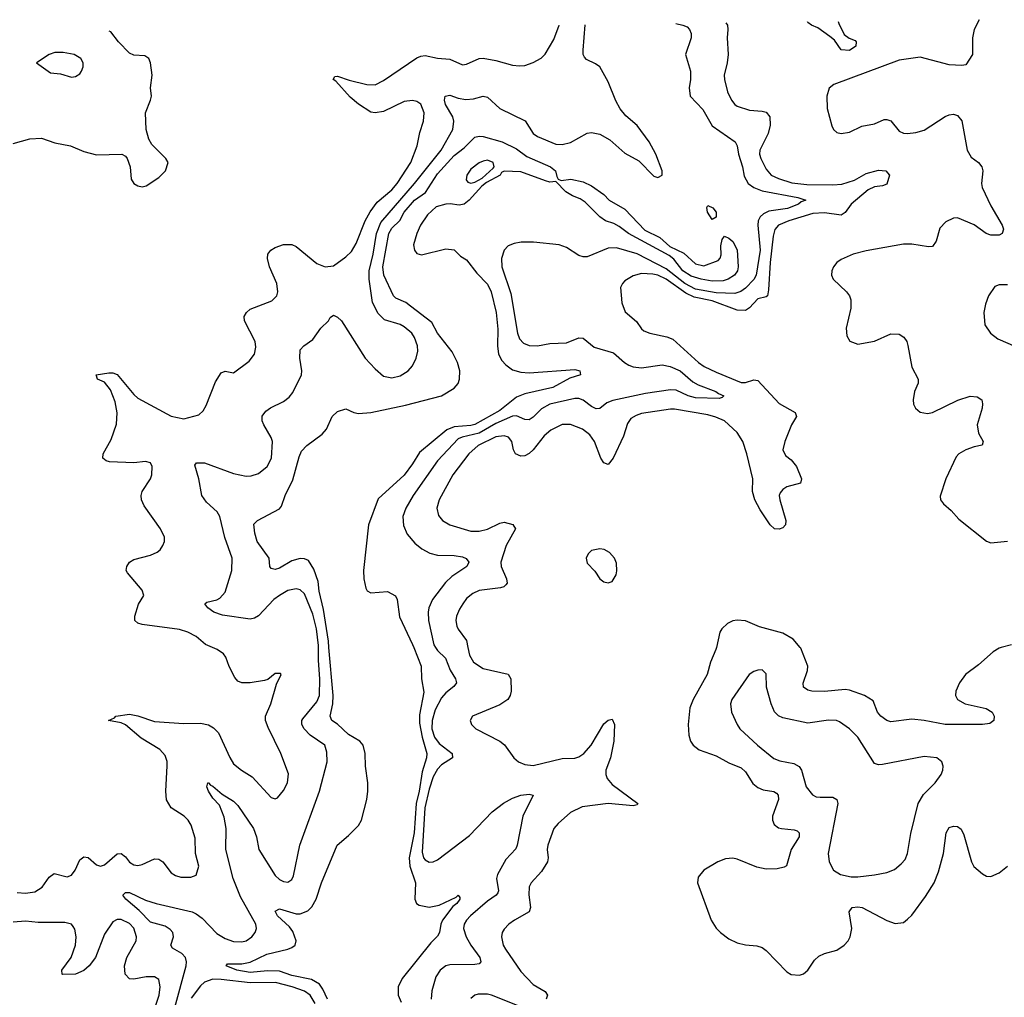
# Model space of a CAD drawing. Header units: inches. Extents: x 1771504 to 1971212, y 471788 to 643615.
# Tile 451 of 587: x 1843562 to 1848295, y 638319 to 643017. Entities that reach past the tile are written whole.
import ezdxf

# ---------------------------------------------------------------- set-up
doc = ezdxf.new("R2010")
doc.units = ezdxf.units.IN
doc.header["$MEASUREMENT"] = 0
doc.layers.add('B8643', color=7, linetype='Continuous')
doc.layers.add('B8644', color=7, linetype='Continuous')

msp = doc.modelspace()

# ---------------------------------------------------------------- linework, layer by layer
at = {"layer": 'B8643', "color": 5}
for points, elevation in [([(1843550, 638822.2), (1843590, 638820.1), (1843634.1, 638825.9), (1843670, 638848.5), (1843703.2, 638896.8), (1843726.6, 638913.4), (1843790, 638897.6), (1843810, 638905.8), (1843828.7, 638930), (1843850, 638979.3), (1843870, 638994.9), (1843890, 638990.3), (1843930, 638956), (1843950, 638949.2), (1843970, 638956.1), (1844030, 639008), (1844050, 639010.2), (1844070, 638994.9), (1844090, 638968.9), (1844110, 638956.1), (1844130, 638952.6), (1844150, 638957.3), (1844210, 638984.6), (1844230, 638983.1), (1844250.2, 638970.2), (1844290, 638917.1), (1844310, 638903.7), (1844336.7, 638896.7), (1844384.1, 638895.9), (1844410, 638906), (1844422.4, 638950), (1844407.1, 639010), (1844404.6, 639084.6), (1844385.6, 639145.6), (1844371.5, 639170), (1844351.8, 639190), (1844289.9, 639229.9), (1844267.3, 639267.3), (1844264, 639310), (1844271.2, 639431.2), (1844270, 639452.3), (1844261, 639481), (1844234.6, 639510), (1844144.8, 639564.8), (1844070, 639628.2), (1844050, 639638.5), (1843989.2, 639650), (1844017.7, 639662.3), (1844023.7, 639670), (1844090, 639679.8), (1844130, 639672.1), (1844210, 639644.1), (1844350, 639634.8), (1844430, 639636.6), (1844468.9, 639628.9), (1844494, 639614), (1844517, 639590), (1844571.5, 639471.5), (1844590, 639441.6), (1844628.5, 639410), (1844679.1, 639379.1), (1844770, 639279.3), (1844790, 639273), (1844801.6, 639278.4), (1844830, 639313.4), (1844848.3, 639350), (1844853, 639393), (1844817.4, 639490), (1844755.3, 639615.3), (1844744, 639650), (1844742.6, 639670), (1844769.6, 639730), (1844796, 639824), (1844818, 639870), (1844815.3, 639875.3), (1844790, 639875.3), (1844753.7, 639846.3), (1844738, 639842), (1844670, 639829.6), (1844629, 639830), (1844610, 639837.6), (1844596.5, 639856.5), (1844568.2, 639908.2), (1844553.2, 639953.2), (1844541.1, 639970), (1844511.6, 639990), (1844489.2, 640000)], 380), ([(1844307.5, 638270), (1844361.9, 638470), (1844363.4, 638490), (1844358.1, 638510), (1844341.4, 638530), (1844295.5, 638555.5), (1844288.7, 638570), (1844301, 638610), (1844297.3, 638630), (1844285.5, 638645.5), (1844260.6, 638660.6), (1844190, 638679.9), (1844135.9, 638735.9), (1844071.7, 638790), (1844057.4, 638810), (1844070, 638822.6), (1844090, 638822.5), (1844166.2, 638786.2), (1844217.1, 638770), (1844390, 638729.7), (1844410, 638720.8), (1844438.9, 638698.9), (1844510, 638625.1), (1844550, 638601.9), (1844590, 638588), (1844630, 638585), (1844649.8, 638590.2), (1844678.3, 638610), (1844694, 638630), (1844699.8, 638650), (1844696.4, 638670), (1844622.4, 638802.4), (1844588.2, 638890), (1844553.3, 639030), (1844553.4, 639130), (1844544.6, 639184.6), (1844522.2, 639242.2), (1844490, 639276.3), (1844468.9, 639310), (1844460.5, 639330), (1844466, 639350), (1844469.6, 639350.4), (1844478.3, 639338.3), (1844490, 639333.1), (1844534.6, 639294.6), (1844590, 639262.2), (1844610, 639240.8), (1844684.8, 639130), (1844699.8, 639090), (1844710.9, 639030), (1844790, 638904), (1844810, 638886), (1844830, 638876.1), (1844850, 638872.9), (1844870, 638885.7), (1844877.7, 638902.3), (1844908.6, 639050), (1845002.9, 639310), (1845039.3, 639450), (1845037.8, 639497.8), (1845028, 639530), (1844958.2, 639578.2), (1844928.6, 639610), (1844918.3, 639630), (1844918, 639650), (1844922.4, 639657.6), (1844990, 639739.2), (1845002.3, 639770), (1845004.9, 639850), (1844997.6, 639937.6), (1844998.6, 640000)], 360), ([(1845040.9, 638310), (1845018.8, 638358.8), (1845002.3, 638382.3), (1844965, 638405), (1844870, 638424), (1844810, 638445.1), (1844753, 638447), (1844670, 638438.4), (1844605.6, 638450), (1844554.5, 638470), (1844560.8, 638479.2), (1844630, 638480.1), (1844670, 638487.8), (1844750, 638525.7), (1844849.9, 638550.1), (1844870, 638557.7), (1844885.6, 638570), (1844891.3, 638590), (1844874.6, 638634.6), (1844858.1, 638658.1), (1844800.6, 638710), (1844790, 638733), (1844810, 638743.5), (1844890, 638720.9), (1844910, 638719.8), (1844946.1, 638733.9), (1844965.8, 638754.2), (1844987.3, 638790), (1845012.7, 638870), (1845087.8, 639050), (1845142.8, 639097.2), (1845190, 639145.5), (1845204, 639170), (1845230.9, 639269.1), (1845235.6, 639310), (1845235.8, 639350), (1845223.9, 639430), (1845222.5, 639490), (1845213, 639530), (1845196.1, 639550), (1845142.6, 639582.6), (1845090, 639631.7), (1845062.3, 639650), (1845053.6, 639670), (1845067.3, 639730), (1845068.9, 639770), (1845048, 640000)], 340), ([(1845455.5, 640000), (1845490.9, 639910), (1845493.2, 639850), (1845504.8, 639784.8), (1845483.8, 639676.2), (1845482.9, 639637.1), (1845495.9, 639570), (1845518.8, 639490), (1845517.7, 639470), (1845496.6, 639403.4), (1845482.2, 639310), (1845467.8, 639250), (1845457.8, 639110), (1845433.8, 638990), (1845437.3, 638950), (1845463.9, 638870), (1845460.8, 638790), (1845469.2, 638770), (1845482.1, 638762.1), (1845530, 638752.2), (1845578.2, 638761.8), (1845659.8, 638800.2), (1845670, 638810.3), (1845678, 638798), (1845677.6, 638790), (1845662.6, 638770), (1845644.4, 638755.6), (1845594.8, 638690), (1845586, 638670), (1845580.2, 638630), (1845570, 638612.8), (1845538.4, 638581.6), (1845399.7, 638410), (1845380.8, 638370), (1845381.3, 638330), (1845395.9, 638295.9)], 340), ([(1845560.6, 640000), (1845570, 639986.3), (1845609.2, 639949.2), (1845630.8, 639890.8), (1845657, 639850), (1845661.5, 639830), (1845647.9, 639812.1), (1845610, 639782.4), (1845590, 639758.5), (1845559.5, 639700.5), (1845543.8, 639650), (1845543.1, 639610), (1845554.9, 639570), (1845578.4, 639538.4), (1845641.3, 639490), (1845641.5, 639470), (1845590, 639436.8), (1845570, 639415.2), (1845550, 639378), (1845530, 639319.8), (1845508.4, 639230), (1845496.8, 639016.8), (1845503.5, 638990), (1845510, 638979.6), (1845530, 638968.4), (1845550, 638970.2), (1845570, 638979.2), (1845723.1, 639096.9), (1845833.3, 639210), (1845888.1, 639251.9), (1845930, 639276.8), (1845970, 639290.9), (1846010, 639295.6), (1846030.4, 639290), (1845979.8, 639190), (1845953.4, 639050), (1845946.7, 639033.3), (1845898.9, 638981.1), (1845858.9, 638910), (1845853.6, 638890), (1845863, 638830), (1845859.3, 638820.7), (1845852.6, 638810), (1845810, 638781.8), (1845728.8, 638710), (1845709.5, 638690), (1845698.5, 638670), (1845695.3, 638650), (1845708.4, 638610), (1845730.8, 638570), (1845774, 638510), (1845778.6, 638490), (1845770, 638480.4), (1845750, 638477.3), (1845630, 638475.9), (1845610, 638469.8), (1845582.3, 638450), (1845562, 638418), (1845542.3, 638350), (1845538.8, 638310)], 360), ([(1845716.6, 640000), (1845723.7, 639963.7), (1845742.4, 639930), (1845790, 639899.7), (1845910, 639871.5), (1845923.2, 639850), (1845923.5, 639790), (1845919.1, 639770), (1845907.4, 639750), (1845870, 639723.8), (1845738.8, 639670), (1845726.8, 639650), (1845734, 639630), (1845754, 639610), (1845870, 639550.4), (1845892, 639532), (1845937.1, 639470), (1845959.1, 639450), (1845990, 639437.3), (1846030, 639432.8), (1846170, 639467.3), (1846230, 639468.1), (1846250, 639474), (1846273, 639490), (1846309.1, 639530), (1846370, 639633.4), (1846390, 639650.3), (1846410, 639655.5), (1846421.7, 639630), (1846417, 639550), (1846400.9, 639470), (1846379, 639410), (1846378.5, 639390), (1846386.2, 639370), (1846410, 639341.7), (1846533.4, 639250), (1846530, 639244), (1846510, 639239.7), (1846390, 639251), (1846265.7, 639234.3), (1846210, 639207.2), (1846150, 639154.5), (1846129.2, 639130), (1846100.5, 639050), (1846098, 639030), (1846102.3, 638990), (1846098.4, 638970), (1846070, 638923.5), (1846020.2, 638870), (1846011.3, 638850), (1846008.5, 638811.5), (1846017.7, 638750), (1846010.2, 638730), (1845939.5, 638690), (1845912.9, 638670), (1845890, 638647.3), (1845880.2, 638630), (1845877.7, 638610), (1845885.8, 638570), (1845896.5, 638550), (1845970, 638443.6), (1846030, 638380.9), (1846087.6, 638347.6), (1846098.7, 638330), (1846092.7, 638310)], 380), ([(1846910.9, 640000), (1846908.7, 639990), (1846883, 639930), (1846865.7, 639870), (1846799.8, 639750), (1846782.3, 639710), (1846775, 639630), (1846778.5, 639578.5), (1846786.2, 639550), (1846799.6, 639530), (1846827.6, 639507.6), (1846910, 639479.2), (1846970, 639446), (1847030, 639422.2), (1847050, 639403.2), (1847086.4, 639346.4), (1847110, 639326.8), (1847136.2, 639316.2), (1847187.5, 639307.5), (1847199.6, 639299.6), (1847207.6, 639290), (1847209.2, 639270), (1847180.2, 639190), (1847180.2, 639170), (1847188.1, 639150), (1847210, 639134.2), (1847224, 639130), (1847284.1, 639124.1), (1847298.5, 639118.5), (1847308.5, 639110), (1847307.9, 639090), (1847270.9, 639030), (1847248.5, 638951.5), (1847236.2, 638943.8), (1847203, 638937), (1847150, 638935.2), (1847104.8, 638944.8), (1847010, 638982.7), (1846990, 638987.3), (1846955.2, 638984.8), (1846917.1, 638970), (1846850.3, 638929.7), (1846823.4, 638896.6), (1846819.3, 638870), (1846886, 638690), (1846910, 638651.6), (1846930.2, 638630), (1846970, 638600.7), (1847010, 638581.5), (1847050, 638570.9), (1847105.8, 638565.8), (1847130, 638557.7), (1847150, 638544.7), (1847250, 638442), (1847270, 638428.9), (1847310, 638425.7), (1847330, 638432), (1847350, 638448.8), (1847382.1, 638497.9), (1847403, 638517), (1847430, 638530.2), (1847490, 638546), (1847525.6, 638570), (1847543.5, 638590), (1847553.5, 638610), (1847562, 638650), (1847548.7, 638730), (1847563.6, 638750), (1847590, 638754.4), (1847611.1, 638751.1), (1847730, 638687.7), (1847770, 638674), (1847810, 638679.3), (1847830, 638694.4), (1847850, 638714.4), (1847916.2, 638803.8), (1847957.7, 638870), (1847977.9, 638922.1), (1848003, 639010), (1848015.1, 639110), (1848030, 639135.8), (1848050, 639142), (1848070, 639140.3), (1848087.7, 639127.7), (1848099.7, 639099.7), (1848137.1, 638970), (1848148.4, 638948.4), (1848190, 638911.7), (1848210, 638901.1), (1848230, 638900.3), (1848270, 638916.9), (1848309.8, 638950)], 420), ([(1848279.6, 640000), (1848270, 639997.4), (1848240.5, 639979.5), (1848170, 639916.9), (1848108.7, 639870), (1848079.5, 639830), (1848062.3, 639790), (1848060.2, 639770), (1848070.3, 639750), (1848107, 639730), (1848207.1, 639707.1), (1848235.8, 639690), (1848246.7, 639670), (1848243.8, 639650), (1848224.8, 639635.2), (1848190.2, 639629.8), (1848010, 639629.3), (1847910, 639649.3), (1847850, 639656), (1847750, 639642.9), (1847730, 639648.8), (1847701.2, 639670), (1847685.4, 639690), (1847663.7, 639743.7), (1847622.9, 639770), (1847550, 639795.7), (1847530, 639798.6), (1847430, 639789.3), (1847370, 639789.9), (1847350, 639794.4), (1847329.3, 639809.3), (1847328, 639828), (1847348, 639890), (1847349.8, 639910), (1847316.3, 639996.3), (1847313.3, 640000)], 420), ([(1844210, 638262.6), (1844231.6, 638330), (1844236.3, 638370), (1844230, 638404.5), (1844210, 638417.3), (1844170, 638418.2), (1844110, 638406.3), (1844090, 638408), (1844068, 638430), (1844065.7, 638470), (1844076.8, 638510), (1844120.7, 638590), (1844123.4, 638610), (1844110, 638651.6), (1844090, 638673.3), (1844050, 638693.1), (1844030, 638692.8), (1844010, 638681.8), (1843970, 638622.6), (1843925.3, 638510), (1843896.3, 638470), (1843870, 638447.5), (1843830, 638429.8), (1843768.7, 638428.7), (1843765.2, 638430), (1843763.6, 638450), (1843809.8, 638510), (1843829.1, 638570), (1843833.2, 638610), (1843826.3, 638646.3), (1843819.3, 638659.3), (1843810, 638670.6), (1843778.7, 638678.7), (1843650, 638679), (1843590, 638685.6), (1843530, 638679.8)], 380), ([(1844982.6, 638290), (1844958.5, 638330), (1844930, 638348.9), (1844871, 638370), (1844791.2, 638390), (1844670, 638389.1), (1844530, 638405.3), (1844490, 638405.6), (1844450, 638392.2), (1844430, 638374.9), (1844385.5, 638314.5)], 360), ([(1845970, 638273.5), (1845830, 638329.8), (1845810, 638334.2), (1845765.4, 638334.6), (1845750, 638329.7), (1845730, 638312.8)], 380)]:
    msp.add_lwpolyline(points, dxfattribs=dict(at, elevation=elevation))
at = {"layer": 'B8643', "color": 5, "elevation": 440}
msp.add_lwpolyline([(1847130, 639892), (1847110, 639891.8), (1847090, 639885.1), (1847068.5, 639870), (1846984.6, 639750), (1846978.9, 639730), (1846983.6, 639690), (1847010.3, 639630), (1847024.2, 639610), (1847108.9, 639530), (1847187.1, 639467.1), (1847215.5, 639455.5), (1847283.4, 639443.4), (1847308.4, 639428.4), (1847320.6, 639410), (1847342.7, 639330), (1847372.1, 639292.1), (1847390, 639283.2), (1847410, 639280.2), (1847470, 639280.2), (1847489.3, 639269.3), (1847493.8, 639250), (1847447.9, 639010), (1847452.2, 638970), (1847473, 638930), (1847506.8, 638910), (1847558.2, 638898.2), (1847590, 638897.6), (1847670, 638908.1), (1847730, 638919.6), (1847766.3, 638933.7), (1847799.7, 638960.3), (1847818, 638982), (1847829.8, 639010.2), (1847845.7, 639105.7), (1847881.5, 639250), (1847906.9, 639293.1), (1847963, 639350), (1847991.6, 639390), (1847999.6, 639410), (1848000.5, 639430), (1847994, 639450), (1847969.7, 639469.7), (1847910, 639476.9), (1847710, 639438), (1847690, 639436.1), (1847670, 639443.1), (1847589.9, 639569.9), (1847550, 639609.7), (1847502.8, 639642.8), (1847488.9, 639648.9), (1847450, 639651.4), (1847350, 639636.5), (1847230, 639662.2), (1847210, 639672.1), (1847190.6, 639690.6), (1847174.4, 639730), (1847152.4, 639810), (1847150, 639874)], close=True, dxfattribs=at)
at = {"layer": 'B8644', "color": 5}
for points, elevation in [([(1848173.7, 643016.9), (1848150.2, 642970), (1848142.2, 642930), (1848142.6, 642850), (1848110, 642799.5), (1848090, 642796.3), (1848030, 642799.3), (1847890, 642836.5), (1847790, 642822.4), (1847474.6, 642705.4), (1847452.7, 642687.3), (1847441.6, 642650), (1847443.2, 642590), (1847466.2, 642506.2), (1847474, 642490), (1847490, 642475.3), (1847510, 642470.3), (1847550, 642476.1), (1847610, 642505.2), (1847670, 642515.9), (1847716.7, 642536.7), (1847730, 642538), (1847750, 642530.2), (1847790, 642481.6), (1847810, 642471.8), (1847830, 642469.6), (1847870, 642474.4), (1847910, 642485.5), (1848010, 642551.4), (1848030, 642559.8), (1848050, 642562.2), (1848070, 642556.2), (1848090, 642530.4), (1848115.8, 642390), (1848135.8, 642355.8), (1848170.2, 642330.2), (1848187.4, 642310), (1848191.2, 642290), (1848185.4, 642230), (1848188.6, 642210), (1848230, 642122.6), (1848284.9, 642030), (1848290.4, 642010), (1848284.9, 641990), (1848270, 641981.3), (1848230, 641981.6), (1848208.4, 641990), (1848150, 642031.4), (1848070, 642065), (1848050, 642063.8), (1848014.4, 642045.6), (1847985.1, 642014.9), (1847967.9, 641952.1), (1847950, 641927.6), (1847930, 641925.1), (1847850, 641938.5), (1847810, 641937.5), (1847630, 641906.2), (1847568, 641890), (1847510, 641864), (1847490.4, 641850), (1847473.7, 641830), (1847464.9, 641810), (1847463.6, 641790), (1847471.7, 641770), (1847536.5, 641710), (1847550.2, 641690), (1847556.5, 641670), (1847557.6, 641630), (1847534.7, 641534.7), (1847537, 641497), (1847551.9, 641471.9), (1847590, 641458), (1847670, 641472.6), (1847750, 641507.1), (1847790, 641505.2), (1847811.8, 641491.8), (1847825.5, 641470), (1847831, 641451), (1847850, 641346.8), (1847881.3, 641290), (1847881.3, 641270), (1847863.7, 641230), (1847856.4, 641190), (1847858.4, 641170), (1847868, 641150), (1847890.3, 641130.3), (1847925.1, 641125.1), (1847950, 641129.2), (1848071.4, 641188.6), (1848130, 641207.2), (1848164.5, 641204.5), (1848186, 641190), (1848190.4, 641170.4), (1848187.7, 641150), (1848163.9, 641070), (1848171.5, 641030), (1848192.7, 640990), (1848187.7, 640972.3), (1848150, 640965), (1848109.5, 640950.5), (1848076.5, 640930), (1848064.1, 640915.9), (1848013.4, 640810), (1847986.7, 640726.7), (1847988.2, 640710), (1848002, 640690), (1848038.6, 640658.6), (1848076, 640616), (1848210, 640510.4), (1848230, 640503.1), (1848310, 640510.4)], 420), ([(1844489.2, 640000), (1844455.2, 640015.2), (1844410, 640052.4), (1844370, 640074), (1844330, 640087.1), (1844150, 640111.2), (1844130, 640117.6), (1844114.5, 640130), (1844115.8, 640150), (1844132.3, 640207.7), (1844158.7, 640250), (1844150, 640275.1), (1844079.5, 640359.5), (1844073.3, 640370), (1844076.3, 640390), (1844089.6, 640410), (1844110, 640423.6), (1844190, 640443.2), (1844222.4, 640457.6), (1844236.9, 640470), (1844249.7, 640490), (1844256.9, 640510), (1844257.3, 640530), (1844239.1, 640570), (1844160.7, 640680.7), (1844147.1, 640710), (1844145.6, 640730), (1844150.7, 640749.3), (1844189.7, 640810), (1844196.4, 640830), (1844198.5, 640870), (1844190, 640887), (1844166.1, 640893.9), (1844110, 640888), (1843992.6, 640892.6), (1843977.4, 640897.4), (1843962, 640910), (1843963.5, 640930), (1844000.5, 640999.5), (1844026.8, 641073.2), (1844030, 641128), (1844020, 641180), (1843998.3, 641238.3), (1843970, 641274.5), (1843935.3, 641290), (1843928.7, 641310), (1843990, 641319.6), (1844010, 641319.6), (1844030, 641311.5), (1844110, 641216.1), (1844130, 641198.2), (1844290, 641111.5), (1844350, 641098.3), (1844422, 641118), (1844443.3, 641136.7), (1844457.6, 641162.4), (1844503, 641277), (1844530, 641320.5), (1844550, 641328.2), (1844590, 641320.5), (1844664.2, 641375.8), (1844689.7, 641410), (1844696.2, 641443.8), (1844694, 641470), (1844641.5, 641570), (1844640.3, 641590), (1844651.1, 641610), (1844670, 641626.7), (1844774, 641666), (1844798.4, 641690), (1844803, 641710), (1844797.3, 641750), (1844762.6, 641830), (1844753.6, 641870), (1844755.1, 641890), (1844769.3, 641910), (1844790, 641923), (1844830, 641936.3), (1844870, 641936.3), (1844890, 641927.7), (1844990, 641845.5), (1845030, 641828.7), (1845070, 641834.4), (1845130, 641877), (1845156.4, 641903.6), (1845178.4, 641941.6), (1845221.9, 642050), (1845245.6, 642094.4), (1845280.6, 642139.4), (1845350, 642199.8), (1845376.9, 642230), (1845442.1, 642330), (1845472.5, 642410), (1845485.8, 642474.2), (1845503.5, 642530), (1845505.6, 642570), (1845490, 642611.1), (1845470, 642624.4), (1845450, 642628.6), (1845410, 642623.1), (1845310, 642576.2), (1845270, 642569.7), (1845250, 642572.4), (1845190, 642610.8), (1845150, 642643.9), (1845082, 642722), (1845069, 642730), (1845076.4, 642743.6), (1845090, 642746), (1845145.8, 642725.8), (1845230, 642705.6), (1845270, 642704.2), (1845310, 642725), (1845470, 642834), (1845490, 642842.2), (1845510, 642844.1), (1845570, 642831.3), (1845630, 642826.5), (1845690, 642800.3), (1845710, 642802.6), (1845769.8, 642830.2), (1845790, 642831.3), (1845850, 642820.7), (1845930, 642799), (1845964.6, 642795.4), (1845990, 642797.4), (1846030, 642811.8), (1846067.7, 642832.3), (1846088, 642852), (1846130, 642921.6), (1846154.8, 642990), (1846154.9, 642990.6)], 380), ([(1844998.6, 640000), (1844998.7, 640010), (1844987.9, 640090), (1844970, 640161), (1844930, 640257.3), (1844910, 640277.7), (1844890, 640282), (1844850, 640273.6), (1844810, 640250.6), (1844783.8, 640230), (1844710, 640152.9), (1844690, 640140.9), (1844670, 640136.4), (1844535.7, 640155.7), (1844495.6, 640170), (1844465.4, 640190), (1844452, 640210), (1844461.8, 640218.2), (1844508.7, 640228.7), (1844523.4, 640236.6), (1844550, 640266), (1844581.3, 640370), (1844583.5, 640430), (1844548.2, 640528.2), (1844524.2, 640630), (1844511.3, 640651.3), (1844459.2, 640699.2), (1844437.4, 640730), (1844422.8, 640810), (1844404.2, 640875.8), (1844411.9, 640888.1), (1844450, 640886.9), (1844590, 640836.8), (1844650, 640823.8), (1844674.4, 640825.6), (1844710, 640836.1), (1844750.7, 640869.3), (1844771.9, 640910), (1844776.5, 640990), (1844770.8, 641010), (1844735.1, 641070), (1844727.9, 641090), (1844727.7, 641112.3), (1844744.1, 641135.9), (1844767.9, 641152.1), (1844830, 641182), (1844856.8, 641203.2), (1844875, 641225), (1844916.4, 641310), (1844918.5, 641330), (1844908.8, 641391.2), (1844909.8, 641430), (1844928, 641450), (1844970, 641479.7), (1845010, 641534.9), (1845045.7, 641570), (1845054.3, 641585.7), (1845070, 641597.1), (1845090, 641588.2), (1845108.2, 641570), (1845222.6, 641390), (1845270, 641339.1), (1845310, 641304), (1845350, 641296.3), (1845390, 641306), (1845429.7, 641330.3), (1845450, 641353.4), (1845468.2, 641390), (1845475.3, 641424.7), (1845473.8, 641450), (1845459.8, 641490), (1845446, 641510), (1845410, 641540.4), (1845390, 641551.9), (1845315.2, 641575.2), (1845284.8, 641604.8), (1845258.2, 641658.2), (1845241.8, 641770), (1845242.1, 641810), (1845260.7, 641890), (1845276.3, 641990), (1845297.2, 642042.8), (1845459.3, 642230), (1845587, 642390), (1845643.9, 642490), (1845649.3, 642530), (1845643.9, 642550), (1845609, 642610), (1845603.8, 642630), (1845606.6, 642650), (1845630, 642653.8), (1845670, 642639.3), (1845706.5, 642633.5), (1845743.8, 642636.2), (1845790, 642649.2), (1845810, 642644.4), (1845868.9, 642590), (1845990.7, 642530.7), (1846030, 642470.3), (1846050, 642455.9), (1846139, 642419), (1846170, 642417), (1846210, 642427.3), (1846290, 642471.1), (1846310, 642474.4), (1846350, 642467.2), (1846399.2, 642439.2), (1846470, 642374.8), (1846538.1, 642338.1), (1846610, 642265.6), (1846630, 642258.5), (1846649.6, 642270), (1846649.8, 642290), (1846619.9, 642370), (1846587.9, 642430), (1846530, 642507.9), (1846475.1, 642555.1), (1846448.8, 642588.8), (1846427.3, 642627.3), (1846390, 642718.9), (1846350, 642789.8), (1846330, 642805.6), (1846285.7, 642825.7), (1846276.2, 642836.2), (1846270.6, 642850), (1846270.5, 642870.5), (1846280, 642992.2)], 360), ([(1846715.6, 642997.9), (1846750, 642991.3), (1846770, 642982.6), (1846781.7, 642970), (1846790.2, 642950), (1846790.2, 642930), (1846762.6, 642850), (1846785.5, 642770), (1846785.8, 642730), (1846779.7, 642690), (1846784.5, 642650), (1846845.2, 642585.2), (1846890, 642506.5), (1847000.9, 642430), (1847010, 642410.6), (1847016.4, 642370), (1847035.9, 642310), (1847044.9, 642264.9), (1847063, 642230), (1847091.1, 642210), (1847130, 642195.2), (1847301.9, 642161.9), (1847340.5, 642150), (1847318.7, 642141.3), (1847304.7, 642130), (1847252.6, 642110), (1847163.1, 642096.9), (1847136.4, 642083.6), (1847121.3, 642070), (1847112, 642050), (1847110.4, 642030), (1847121.3, 641910), (1847102.7, 641790), (1847091.1, 641768.9), (1847050, 641726.7), (1847028.5, 641711.5), (1846998.7, 641701.3), (1846910, 641703.9), (1846810, 641721.3), (1846758.5, 641750), (1846670, 641820.3), (1846530, 641892.1), (1846430, 641920.2), (1846390, 641918.5), (1846290, 641877.7), (1846270, 641877.7), (1846250, 641884.4), (1846190, 641921.5), (1846154.6, 641934.5), (1846032.3, 641947.7), (1845972.5, 641947.5), (1845938.5, 641941.5), (1845910.2, 641929.8), (1845890, 641909.3), (1845878.5, 641870), (1845879.7, 641830), (1845922, 641702), (1845954.5, 641510), (1845963.8, 641483.8), (1845983, 641463), (1846010, 641451.3), (1846050, 641450.2), (1846110, 641460.9), (1846190, 641464.4), (1846250, 641488.4), (1846270, 641486), (1846323.5, 641443.5), (1846415.9, 641415.9), (1846468.4, 641370), (1846490, 641357.6), (1846510, 641349.6), (1846550, 641344.6), (1846650, 641358.6), (1846689.2, 641350.8), (1846735.8, 641330), (1846797.2, 641277.2), (1846822.7, 641262.7), (1846908.7, 641230), (1846920.1, 641220.1), (1846947.3, 641210), (1846939, 641201), (1846923.4, 641196.6), (1846810, 641200.1), (1846775.1, 641210), (1846716.6, 641236.6), (1846690, 641238.7), (1846570, 641220.6), (1846412.3, 641187.7), (1846384.4, 641175.6), (1846350.8, 641149.2), (1846332.5, 641147.5), (1846310, 641158), (1846270, 641189.2), (1846250, 641196.3), (1846230, 641196.9), (1846110, 641169), (1846070, 641146.4), (1846030, 641107.1), (1846010, 641094.9), (1845990, 641096), (1845950, 641112.6), (1845930, 641111.7), (1845850, 641076.4), (1845770, 641030.2), (1845688.5, 641011.5), (1845670, 641002.6), (1845570, 640896.5), (1845452.7, 640730), (1845417.7, 640670), (1845404, 640630), (1845406.9, 640586.9), (1845424.7, 640544.7), (1845460.9, 640500.9), (1845494.9, 640474.9), (1845533.9, 640453.9), (1845570, 640444.4), (1845650, 640442.3), (1845690, 640435.6), (1845708.1, 640428.1), (1845720.3, 640410), (1845711.7, 640390), (1845639.5, 640340.5), (1845607.9, 640312.1), (1845545.3, 640230), (1845528, 640190), (1845524.6, 640170), (1845526.5, 640130), (1845552.3, 640012.3), (1845560.6, 640000)], 360), ([(1846956.7, 643001.1), (1846963.5, 642990), (1846966.4, 642970), (1846962.2, 642930), (1846967.8, 642850), (1846963.2, 642810), (1846948.7, 642750), (1846949.4, 642730), (1846963.7, 642670), (1846982.8, 642630), (1846998.6, 642610), (1847010, 642601.7), (1847070, 642582.1), (1847130, 642577.9), (1847150, 642572.3), (1847167.3, 642550), (1847169.4, 642510), (1847160.1, 642470), (1847119.1, 642390), (1847118.6, 642370), (1847124.3, 642350), (1847150, 642298.2), (1847174, 642270), (1847210, 642253.2), (1847273.1, 642233.1), (1847345.2, 642225.2), (1847470, 642222.7), (1847513, 642227), (1847573.9, 642246.1), (1847630, 642277.7), (1847690, 642293.6), (1847725.5, 642290), (1847743.6, 642270), (1847730, 642227.1), (1847710, 642218.3), (1847670, 642213.9), (1847640.3, 642199.7), (1847558.3, 642130), (1847530, 642089.8), (1847510, 642076.9), (1847430, 642089.3), (1847373.9, 642086.1), (1847258.5, 642050), (1847210, 642029.9), (1847191.7, 642008.3), (1847183.7, 641976.3), (1847168.6, 641850), (1847161.8, 641718.2), (1847155.8, 641690), (1847150, 641684.8), (1847110, 641674.9), (1847070, 641632.9), (1847050, 641620.2), (1847010, 641621.4), (1846890, 641666.1), (1846803.2, 641683.2), (1846763.5, 641703.5), (1846670, 641770.2), (1846630, 641788.7), (1846605.8, 641794.2), (1846550, 641796.6), (1846510, 641785.7), (1846470, 641762), (1846458.6, 641750), (1846450.2, 641730), (1846456.2, 641656.2), (1846472.6, 641612.6), (1846526, 641566), (1846551, 641531), (1846562.3, 641522.3), (1846590, 641510.2), (1846673, 641493), (1846702, 641482), (1846824.3, 641370), (1846852.4, 641350), (1846910, 641323.3), (1847030, 641273.6), (1847050, 641273.4), (1847090, 641286.4), (1847110, 641283.6), (1847212.4, 641172.4), (1847289, 641130), (1847296.1, 641110), (1847272.6, 641070), (1847240.3, 640990), (1847230.4, 640950), (1847242.4, 640922.4), (1847270, 640901.1), (1847295.8, 640870), (1847319.3, 640810), (1847314.8, 640790), (1847250, 640772.8), (1847230, 640759.6), (1847216.9, 640743.1), (1847213.1, 640730), (1847216.5, 640710), (1847245.3, 640610), (1847243, 640590), (1847230, 640575.1), (1847211.8, 640568.2), (1847190, 640569.7), (1847170, 640589.6), (1847121.5, 640661.5), (1847095.2, 640710), (1847083.6, 640750), (1847085.6, 640810), (1847057.3, 640930), (1847038.4, 640990), (1847010, 641032.7), (1846950, 641089.1), (1846907.7, 641107.7), (1846870, 641118.4), (1846710, 641145.5), (1846690, 641146), (1846550, 641123.8), (1846524.4, 641115.6), (1846499.5, 641100.5), (1846482.9, 641077.1), (1846464.8, 641015.2), (1846414.6, 640910), (1846390, 640879.1), (1846370, 640887.2), (1846355, 640910), (1846324.3, 640990), (1846302.3, 641022.3), (1846266.6, 641050), (1846210, 641072.2), (1846170, 641072.1), (1846115.2, 641044.8), (1846083.2, 641016.8), (1846029.4, 640950), (1846010, 640931.9), (1845990, 640921.4), (1845970, 640918.9), (1845944.4, 640930), (1845934.7, 640950), (1845926.6, 640990), (1845910.8, 641010.8), (1845890, 641017.9), (1845850, 641012.8), (1845766.2, 640970), (1845720.8, 640930), (1845643, 640830), (1845578, 640710), (1845566.9, 640670), (1845575.1, 640635.1), (1845594, 640610), (1845630, 640589.2), (1845730, 640559.8), (1845770, 640558.5), (1845810, 640568.8), (1845870, 640598.2), (1845890, 640602.2), (1845931.9, 640591.9), (1845945.8, 640570), (1845900.8, 640490), (1845874.3, 640410), (1845876.6, 640390), (1845901.6, 640330), (1845905, 640310), (1845899.3, 640300.7), (1845888.3, 640291.7), (1845872.8, 640287.2), (1845770, 640274.3), (1845739.7, 640260.3), (1845710, 640235.3), (1845691.2, 640210), (1845675.4, 640184.6), (1845661.8, 640150), (1845658.9, 640130), (1845663, 640103), (1845668.8, 640088.8), (1845710, 640034), (1845716.6, 640000)], 380), ([(1847496.9, 643008.1), (1847499.1, 642999.1), (1847525.4, 642945.4), (1847548.9, 642928.9), (1847577.4, 642917.4), (1847583, 642910), (1847580.9, 642890), (1847550, 642869.5), (1847510, 642872), (1847478.3, 642918.3), (1847456.8, 642936.8), (1847397.6, 642977.6), (1847367.6, 642990), (1847350, 643003.7), (1847348.5, 643006.2)], 380), ([(1843530, 642422), (1843610, 642444.6), (1843667, 642447), (1843730, 642424.9), (1843806, 642410), (1843870, 642383.1), (1843930, 642367.2), (1844052, 642370), (1844070, 642361), (1844078.8, 642350), (1844093.4, 642310), (1844097.3, 642250), (1844110.8, 642230), (1844130, 642218), (1844150, 642213), (1844170, 642218), (1844230, 642259.1), (1844262.7, 642290), (1844276, 642330), (1844264, 642350), (1844196.6, 642416.6), (1844183, 642443), (1844169.5, 642490), (1844166, 642570), (1844190.9, 642630), (1844194.8, 642650), (1844189.7, 642690), (1844198, 642750), (1844191.1, 642810), (1844181.6, 642830), (1844162.5, 642842.5), (1844110, 642846.6), (1844090, 642856), (1844036.4, 642910), (1843999.2, 642959.3), (1843992.3, 642962.4)], 420), ([(1845048, 640000), (1845045.3, 640030), (1845022.6, 640182.6), (1845001.2, 640270), (1844996.9, 640316.9), (1844976, 640376), (1844950, 640417.4), (1844930, 640426.5), (1844910, 640427.7), (1844870, 640416.3), (1844810, 640381.2), (1844790, 640375.4), (1844770, 640379.3), (1844764.7, 640390), (1844761, 640430), (1844703.8, 640510), (1844691.2, 640550), (1844687.9, 640592.1), (1844704, 640610), (1844810, 640667), (1844820.5, 640679.5), (1844837.2, 640730), (1844874.4, 640805.6), (1844904.4, 640915.6), (1844916.8, 640943.2), (1844942, 640970), (1845015.2, 641024.8), (1845036.1, 641050), (1845063.5, 641110), (1845090, 641133.6), (1845130, 641146.3), (1845168.6, 641128.6), (1845190, 641124.1), (1845250.1, 641130.1), (1845415.8, 641164.2), (1845589.9, 641210.1), (1845650, 641246), (1845670, 641268.7), (1845676.2, 641290), (1845676.8, 641330), (1845665.6, 641370), (1845640.8, 641420.8), (1845570, 641509.8), (1845542.5, 641562.5), (1845440.9, 641640.9), (1845417.2, 641657.2), (1845370, 641678.5), (1845358.5, 641690), (1845311.9, 641790), (1845307.1, 641830), (1845336.7, 641990), (1845350, 642014.8), (1845388.5, 642051.5), (1845410, 642092.7), (1845459.1, 642150), (1845513, 642187), (1845570, 642276.1), (1845650, 642364.1), (1845698.8, 642401.2), (1845750, 642452.2), (1845770, 642457.6), (1845790, 642454.9), (1845880.5, 642430), (1845950, 642396), (1846000.1, 642360.1), (1846113.4, 642310), (1846138, 642290), (1846143.5, 642263.5), (1846150.8, 642250.8), (1846164.7, 642244.7), (1846210.4, 642250.4), (1846270, 642237.3), (1846310, 642218.8), (1846370, 642177.3), (1846396, 642150), (1846470, 642106.8), (1846566.1, 642006.1), (1846638.8, 641970), (1846686.7, 641926.7), (1846754.3, 641894.3), (1846810, 641843.1), (1846850, 641833.7), (1846919.5, 641860.5), (1846929.5, 641870.5), (1846933.2, 641886.8), (1846932, 641930), (1846939.3, 641960.7), (1846950, 641976), (1846970, 641966.8), (1846990.4, 641950.4), (1847010.3, 641910.3), (1847015.2, 641830), (1847012.3, 641810), (1846997.6, 641790), (1846968, 641770), (1846942.8, 641762.8), (1846890, 641760.3), (1846837.2, 641770), (1846790, 641785.2), (1846749.5, 641810), (1846705.8, 641865.8), (1846683.9, 641883.9), (1846488.4, 641990), (1846443.3, 642023.3), (1846417.2, 642037.2), (1846377.6, 642050), (1846349.8, 642070), (1846279.6, 642139.6), (1846256.6, 642156.6), (1846219.5, 642170), (1846186.3, 642190), (1846139, 642239), (1846110, 642237), (1846090, 642242.4), (1845970, 642285.1), (1845891, 642289), (1845878, 642282), (1845871.3, 642270), (1845805.4, 642234.6), (1845782.8, 642217.2), (1845722.8, 642150), (1845698, 642130), (1845674.4, 642125.6), (1845631.5, 642131.5), (1845610, 642129.8), (1845563, 642117), (1845521.4, 642078.6), (1845488.8, 642030), (1845470, 641989.2), (1845454.6, 641934.6), (1845459.3, 641910), (1845470, 641894), (1845492.5, 641887.5), (1845610, 641915.5), (1845650, 641910.5), (1845681.4, 641881.4), (1845710, 641862.4), (1845758.9, 641798.9), (1845810, 641745.5), (1845827.3, 641710), (1845852.4, 641610), (1845860.1, 641530), (1845857.7, 641450), (1845863.8, 641410), (1845878.9, 641378.9), (1845898, 641358), (1845930, 641334.6), (1845970, 641322.7), (1846010, 641319.6), (1846230, 641335.4), (1846254, 641330), (1846257.3, 641310), (1846205.9, 641294.1), (1846124.9, 641250), (1845990, 641218.7), (1845950, 641202.8), (1845870, 641139.3), (1845750, 641072), (1845730, 641066.6), (1845650, 641060.6), (1845614.6, 641045.4), (1845483.4, 640936.6), (1845450, 640882), (1845410, 640829), (1845284.9, 640715.1), (1845239.1, 640590), (1845214.4, 640370), (1845215.7, 640330), (1845226, 640286), (1845232.5, 640272.5), (1845250, 640262.3), (1845328.9, 640268.9), (1845368.8, 640248.8), (1845376, 640230), (1845386.7, 640146.7), (1845450, 640014), (1845455.5, 640000)], 340), ([(1848310, 641743), (1848270, 641742.9), (1848250, 641734.5), (1848219.3, 641690), (1848203.8, 641650), (1848197.1, 641610), (1848200.4, 641550), (1848228.2, 641510), (1848263.4, 641483.4), (1848384.9, 641430)], 440), ([(1847313.3, 640000), (1847280.3, 640040.3), (1847230, 640068.4), (1847118.7, 640098.7), (1847050, 640127.6), (1847010, 640132.1), (1846990, 640128.3), (1846964.6, 640115.4), (1846937.1, 640090), (1846927, 640073), (1846910.9, 640000)], 420), ([(1848330, 640013.5), (1848279.6, 640000)], 420)]:
    msp.add_lwpolyline(points, dxfattribs=dict(at, elevation=elevation))
for points, elevation in [([(1843770, 642859.7), (1843730, 642859.7), (1843702.8, 642850), (1843642, 642810), (1843710, 642761.6), (1843757.1, 642757.1), (1843810, 642740.7), (1843830, 642744), (1843850, 642756), (1843858, 642770), (1843866.6, 642790), (1843867, 642810), (1843856.2, 642830), (1843824, 642850)], 440), ([(1845810, 642341.2), (1845790, 642337.2), (1845770, 642329), (1845730, 642299.3), (1845710.7, 642270), (1845707.3, 642247.3), (1845716, 642236), (1845730, 642231), (1845750, 642236), (1845784, 642256), (1845837.2, 642302.8), (1845842, 642310), (1845838, 642330)], 340), ([(1846890, 642057.2), (1846868.1, 642091.9), (1846865.1, 642114.9), (1846870, 642124.7), (1846893, 642113), (1846910, 642091.3), (1846910, 642068)], 340), ([(1846350, 640474), (1846310, 640466), (1846294, 640450), (1846284.9, 640430), (1846290, 640406), (1846326.7, 640366.7), (1846350.6, 640330.6), (1846370, 640316), (1846390, 640311), (1846410, 640318), (1846429.2, 640350), (1846431.9, 640368.1), (1846430, 640406), (1846421.2, 640430), (1846397.2, 640457.2), (1846371.4, 640471.4)], 420)]:
    msp.add_lwpolyline(points, close=True, dxfattribs=dict(at, elevation=elevation))

doc.saveas('drawing.dxf')
